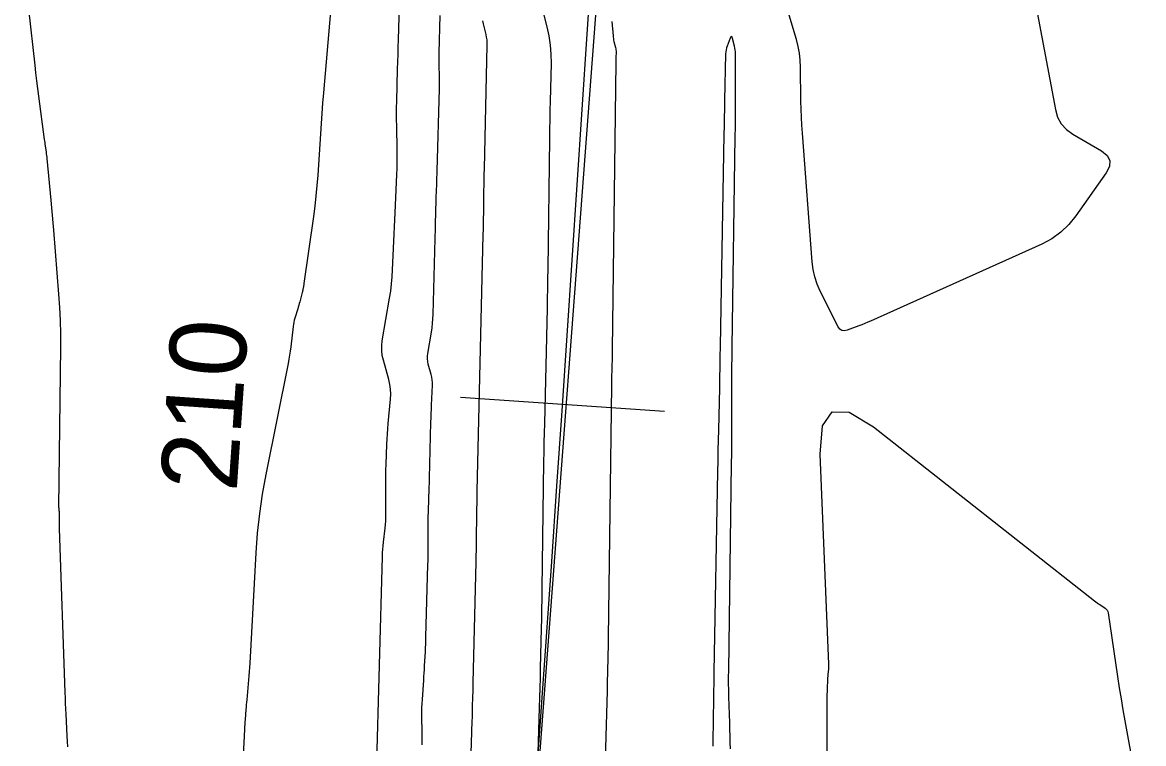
# Model space of a CAD drawing. Extents: x 1768942 to 1774819, y 723037 to 732099.
# Drawn here: x 1770519.8 to 1770607.7, y 730663.4 to 730719.9 of the extents above; entities that cross this region are included whole.
import ezdxf

# ---------------------------------------------------------------- set-up
doc = ezdxf.new("R2010")
doc.units = 0
for name, color, linetype in [('R_Contours', 7, 'Continuous'), ('R_Horz Alg', 7, 'Continuous'), ('R_Horz Alg Annot', 7, 'Continuous')]:
    doc.layers.add(name, color=color, linetype=linetype)

msp = doc.modelspace()

# ---------------------------------------------------------------- linework, layer by layer
at = {"layer": 'R_Contours'}
for points in [[(1770544.992, 730732.894), (1770543.411, 730714.394), (1770543.344, 730713.586), (1770543.281, 730712.779), (1770543.222, 730711.97), (1770543.167, 730711.162), (1770542.954, 730707.928), (1770542.894, 730707.12), (1770542.818, 730706.314), (1770542.727, 730705.509), (1770542.621, 730704.706), (1770541.876, 730699.443), (1770541.868, 730699.384), (1770541.859, 730699.325), (1770541.849, 730699.267), (1770541.84, 730699.208), (1770541.8, 730698.972), (1770541.789, 730698.914), (1770541.777, 730698.855), (1770541.763, 730698.797), (1770541.748, 730698.74), (1770541.549, 730698.016), (1770541.51, 730697.876), (1770541.47, 730697.737), (1770541.429, 730697.598), (1770541.388, 730697.459), (1770541.171, 730696.739), (1770541.124, 730696.572), (1770541.086, 730696.403), (1770541.054, 730696.233), (1770541.031, 730696.061), (1770540.848, 730694.468), (1770540.807, 730694.146), (1770540.76, 730693.824), (1770540.706, 730693.504), (1770540.646, 730693.185), (1770538.896, 730684.47), (1770538.618, 730682.944), (1770538.395, 730681.412), (1770538.227, 730679.873), (1770538.115, 730678.326), (1770537.643, 730669.678), (1770537.623, 730669.353), (1770537.6, 730669.028), (1770537.574, 730668.703), (1770537.545, 730668.378), (1770537.395, 730666.818), (1770537.377, 730666.625), (1770537.36, 730666.432), (1770537.344, 730666.239), (1770537.329, 730666.046), (1770537.272, 730665.274), (1770537.258, 730665.081), (1770537.245, 730664.887), (1770537.234, 730664.694), (1770537.223, 730664.501), (1770536.61, 730652.751)], [(1770523.382, 730663.134), (1770523.348, 730663.558), (1770523.324, 730663.983), (1770523.247, 730665.685), (1770523.229, 730666.11), (1770523.211, 730666.535), (1770523.195, 730666.961), (1770523.18, 730667.386), (1770522.738, 730680.249), (1770522.734, 730680.378), (1770522.731, 730680.507), (1770522.729, 730680.636), (1770522.727, 730680.765), (1770522.723, 730681.465), (1770522.723, 730681.502), (1770522.721, 730681.539), (1770522.718, 730681.576), (1770522.714, 730681.613), (1770522.698, 730681.76), (1770522.694, 730681.797), (1770522.692, 730681.834), (1770522.69, 730681.871), (1770522.69, 730681.908), (1770522.823, 730694.468), (1770522.822, 730695.503), (1770522.799, 730696.537), (1770522.753, 730697.57), (1770522.684, 730698.603), (1770522.292, 730703.623), (1770522.245, 730704.209), (1770522.194, 730704.795), (1770522.142, 730705.381), (1770522.086, 730705.967), (1770521.767, 730709.229), (1770521.754, 730709.355), (1770521.74, 730709.481), (1770521.724, 730709.607), (1770521.707, 730709.732), (1770521.637, 730710.235), (1770521.619, 730710.36), (1770521.602, 730710.486), (1770521.585, 730710.612), (1770521.568, 730710.737), (1770521.116, 730714.122), (1770521.036, 730714.728), (1770520.96, 730715.335), (1770520.887, 730715.942), (1770520.817, 730716.549), (1770519.826, 730725.349)], [(1770560.234, 730662.627), (1770560.34, 730666.222), (1770560.362, 730666.994), (1770560.383, 730667.765), (1770560.402, 730668.537), (1770560.421, 730669.309), (1770560.493, 730672.396), (1770560.51, 730673.167), (1770560.525, 730673.939), (1770560.538, 730674.711), (1770560.549, 730675.483), (1770560.681, 730685.485), (1770560.692, 730686.233), (1770560.705, 730686.98), (1770560.72, 730687.728), (1770560.736, 730688.476), (1770560.948, 730697.521), (1770560.965, 730698.281), (1770560.979, 730699.041), (1770560.992, 730699.801), (1770561.003, 730700.561), (1770561.135, 730710.803), (1770561.146, 730711.537), (1770561.158, 730712.271), (1770561.173, 730713.006), (1770561.189, 730713.74), (1770561.258, 730716.677), (1770561.251, 730717.408), (1770561.194, 730718.134), (1770561.087, 730718.854), (1770560.93, 730719.569), (1770559.566, 730724.921)], [(1770547.573, 730661.012), (1770548.033, 730678.054), (1770548.043, 730678.333), (1770548.06, 730678.611), (1770548.084, 730678.889), (1770548.113, 730679.166), (1770548.244, 730680.275), (1770548.272, 730680.552), (1770548.292, 730680.83), (1770548.303, 730681.109), (1770548.305, 730681.387), (1770548.288, 730683.636), (1770548.287, 730684.039), (1770548.291, 730684.441), (1770548.299, 730684.843), (1770548.312, 730685.246), (1770548.375, 730686.854), (1770548.393, 730687.256), (1770548.417, 730687.657), (1770548.446, 730688.059), (1770548.481, 730688.459), (1770548.662, 730690.376), (1770548.681, 730690.766), (1770548.664, 730691.152), (1770548.612, 730691.535), (1770548.524, 730691.915), (1770548.099, 730693.428), (1770548.015, 730693.808), (1770547.973, 730694.19), (1770547.975, 730694.574), (1770548.019, 730694.96), (1770548.589, 730698.303), (1770548.675, 730698.855), (1770548.742, 730699.409), (1770548.793, 730699.965), (1770548.825, 730700.522), (1770548.921, 730702.755), (1770548.946, 730703.314), (1770548.971, 730703.872), (1770548.996, 730704.43), (1770549.022, 730704.989), (1770549.162, 730707.99), (1770549.18, 730708.465), (1770549.19, 730708.941), (1770549.192, 730709.417), (1770549.186, 730709.893), (1770549.144, 730711.797), (1770549.137, 730712.273), (1770549.135, 730712.749), (1770549.139, 730713.225), (1770549.149, 730713.701), (1770549.217, 730716.229), (1770549.233, 730716.809), (1770549.249, 730717.389), (1770549.266, 730717.969), (1770549.283, 730718.549), (1770549.472, 730724.829)], [(1770599.24, 730721.097), (1770600.746, 730713.08), (1770600.921, 730712.481), (1770601.206, 730711.959), (1770601.601, 730711.515), (1770602.106, 730711.148), (1770604.347, 730709.836), (1770604.791, 730709.482), (1770605.001, 730709.078), (1770604.977, 730708.623), (1770604.721, 730708.117), (1770602.356, 730704.752), (1770601.799, 730704.061), (1770601.167, 730703.461), (1770600.458, 730702.953), (1770599.674, 730702.537), (1770586.265, 730696.503), (1770586.039, 730696.404), (1770585.811, 730696.307), (1770585.582, 730696.215), (1770585.351, 730696.126), (1770584.424, 730695.777), (1770584.208, 730695.728), (1770584.021, 730695.757), (1770583.865, 730695.862), (1770583.738, 730696.044), (1770582.32, 730698.845), (1770582.075, 730699.394), (1770581.887, 730699.958), (1770581.756, 730700.538), (1770581.682, 730701.134), (1770580.923, 730711.237), (1770580.881, 730711.862), (1770580.849, 730712.488), (1770580.827, 730713.114), (1770580.815, 730713.74), (1770580.786, 730716.389), (1770580.76, 730716.941), (1770580.697, 730717.487), (1770580.594, 730718.028), (1770580.453, 730718.562), (1770579.641, 730721.26)], [(1770551.149, 730663.281), (1770551.151, 730663.605), (1770551.149, 730663.928), (1770551.145, 730664.252), (1770551.124, 730665.547), (1770551.122, 730665.87), (1770551.126, 730666.194), (1770551.138, 730666.517), (1770551.156, 730666.84), (1770551.259, 730668.355), (1770551.277, 730668.636), (1770551.295, 730668.918), (1770551.312, 730669.199), (1770551.328, 730669.481), (1770551.389, 730670.607), (1770551.404, 730670.889), (1770551.417, 730671.171), (1770551.427, 730671.453), (1770551.436, 730671.735), (1770551.592, 730677.426), (1770551.598, 730677.703), (1770551.603, 730677.981), (1770551.605, 730678.258), (1770551.606, 730678.536), (1770551.604, 730679.646), (1770551.605, 730679.923), (1770551.607, 730680.201), (1770551.611, 730680.478), (1770551.617, 730680.756), (1770551.647, 730681.94), (1770551.654, 730682.23), (1770551.661, 730682.52), (1770551.669, 730682.809), (1770551.677, 730683.099), (1770551.826, 730688.587), (1770551.836, 730688.92), (1770551.847, 730689.252), (1770551.859, 730689.584), (1770551.873, 730689.917), (1770551.942, 730691.487), (1770551.943, 730691.698), (1770551.928, 730691.906), (1770551.895, 730692.113), (1770551.846, 730692.318), (1770551.618, 730693.133), (1770551.572, 730693.338), (1770551.55, 730693.544), (1770551.551, 730693.75), (1770551.575, 730693.959), (1770551.859, 730695.626), (1770551.912, 730695.974), (1770551.953, 730696.323), (1770551.981, 730696.674), (1770551.996, 730697.025), (1770552.157, 730702.961), (1770552.164, 730703.229), (1770552.171, 730703.498), (1770552.178, 730703.767), (1770552.185, 730704.035), (1770552.213, 730705.122), (1770552.22, 730705.385), (1770552.228, 730705.648), (1770552.236, 730705.911), (1770552.245, 730706.173), (1770552.28, 730707.224), (1770552.289, 730707.487), (1770552.297, 730707.749), (1770552.305, 730708.012), (1770552.312, 730708.275), (1770552.486, 730714.696), (1770552.491, 730714.933), (1770552.494, 730715.169), (1770552.494, 730715.405), (1770552.492, 730715.642), (1770552.48, 730716.587), (1770552.477, 730716.823), (1770552.477, 730717.06), (1770552.48, 730717.296), (1770552.484, 730717.532), (1770552.551, 730720.438)], [(1770554.747, 730654.916), (1770555.062, 730665.172), (1770555.07, 730665.42), (1770555.077, 730665.668), (1770555.085, 730665.915), (1770555.092, 730666.163), (1770555.121, 730667.154), (1770555.128, 730667.401), (1770555.135, 730667.649), (1770555.141, 730667.897), (1770555.147, 730668.144), (1770555.368, 730677.628), (1770555.378, 730678.089), (1770555.387, 730678.55), (1770555.394, 730679.011), (1770555.401, 730679.472), (1770555.426, 730681.317), (1770555.432, 730681.778), (1770555.44, 730682.239), (1770555.449, 730682.7), (1770555.459, 730683.161), (1770555.93, 730703.26), (1770555.939, 730703.69), (1770555.947, 730704.12), (1770555.955, 730704.55), (1770555.961, 730704.98), (1770555.983, 730706.701), (1770555.989, 730707.131), (1770555.996, 730707.561), (1770556.005, 730707.991), (1770556.014, 730708.421), (1770556.243, 730718.109), (1770556.241, 730718.325), (1770556.224, 730718.54), (1770556.192, 730718.752), (1770556.146, 730718.964), (1770555.931, 730719.805), (1770555.886, 730720.016)], [(1770566.007, 730719.982), (1770566.091, 730718.859), (1770566.102, 730718.746), (1770566.117, 730718.633), (1770566.138, 730718.522), (1770566.164, 730718.411), (1770566.285, 730717.933), (1770566.306, 730717.84), (1770566.32, 730717.746), (1770566.327, 730717.652), (1770566.328, 730717.556), (1770566.319, 730717.173), (1770566.317, 730717.077), (1770566.315, 730716.982), (1770566.314, 730716.886), (1770566.312, 730716.79), (1770566.021, 730694.243), (1770566.019, 730694.102), (1770566.016, 730693.961), (1770566.014, 730693.82), (1770566.011, 730693.679), (1770565.971, 730691.999), (1770565.968, 730691.861), (1770565.965, 730691.722), (1770565.963, 730691.583), (1770565.961, 730691.444), (1770565.673, 730669.69), (1770565.67, 730669.509), (1770565.667, 730669.328), (1770565.664, 730669.147), (1770565.66, 730668.967), (1770565.643, 730668.243), (1770565.639, 730668.063), (1770565.634, 730667.882), (1770565.629, 730667.701), (1770565.624, 730667.52), (1770565.308, 730656.793)], [(1770575.283, 730662.966), (1770575.271, 730663.478), (1770575.259, 730663.99), (1770575.245, 730664.502), (1770575.23, 730665.014), (1770575.168, 730667.062), (1770575.155, 730667.574), (1770575.148, 730668.086), (1770575.147, 730668.598), (1770575.151, 730669.11), (1770575.384, 730685.341), (1770575.393, 730686.098), (1770575.4, 730686.855), (1770575.403, 730687.612), (1770575.404, 730688.369), (1770575.402, 730691.397), (1770575.403, 730692.153), (1770575.407, 730692.91), (1770575.414, 730693.667), (1770575.424, 730694.424), (1770575.666, 730710.998), (1770575.675, 730711.673), (1770575.681, 730712.347), (1770575.685, 730713.022), (1770575.686, 730713.697), (1770575.686, 730717.434), (1770575.681, 730717.589), (1770575.667, 730717.743), (1770575.643, 730717.896), (1770575.609, 730718.047), (1770575.455, 730718.651), (1770575.415, 730718.765), (1770575.37, 730718.805), (1770575.321, 730718.77), (1770575.267, 730718.662), (1770575.036, 730718.054), (1770574.985, 730717.903), (1770574.948, 730717.75), (1770574.924, 730717.593), (1770574.914, 730717.434), (1770574.835, 730713.775), (1770574.821, 730713.111), (1770574.807, 730712.448), (1770574.794, 730711.784), (1770574.782, 730711.121), (1770574.485, 730694.521), (1770574.47, 730693.704), (1770574.454, 730692.887), (1770574.437, 730692.07), (1770574.42, 730691.252), (1770574.347, 730687.984), (1770574.329, 730687.166), (1770574.312, 730686.349), (1770574.296, 730685.532), (1770574.281, 730684.715), (1770573.998, 730668.993), (1770573.99, 730668.509), (1770573.981, 730668.024), (1770573.973, 730667.539), (1770573.965, 730667.055), (1770573.933, 730665.116), (1770573.925, 730664.632), (1770573.918, 730664.147), (1770573.911, 730663.662), (1770573.904, 730663.178)], [(1770582.899, 730657.038), (1770582.874, 730667.055), (1770582.874, 730667.172), (1770582.876, 730667.288), (1770582.879, 730667.404), (1770582.883, 730667.52), (1770582.902, 730667.985), (1770582.907, 730668.102), (1770582.913, 730668.218), (1770582.92, 730668.334), (1770582.929, 730668.45), (1770582.976, 730669.055), (1770582.984, 730669.194), (1770582.989, 730669.334), (1770582.989, 730669.473), (1770582.986, 730669.613), (1770582.327, 730686.074), (1770582.504, 730688.299), (1770583.257, 730689.395), (1770584.587, 730689.362), (1770586.493, 730688.2), (1770603.818, 730674.568), (1770603.916, 730674.492), (1770604.016, 730674.419), (1770604.117, 730674.348), (1770604.22, 730674.279), (1770604.634, 730674.007), (1770604.726, 730673.932), (1770604.798, 730673.844), (1770604.848, 730673.742), (1770604.877, 730673.626), (1770605.613, 730668.637), (1770605.746, 730667.766), (1770605.886, 730666.895), (1770606.033, 730666.026), (1770606.188, 730665.158), (1770607.651, 730657.153)]]:
    msp.add_lwpolyline(points, dxfattribs=at)
at = {"layer": 'R_Horz Alg'}
msp.add_line((1770556.177, 730606.87), (1770584.608, 730984.478), dxfattribs=at)
msp.add_lwpolyline([(1770554.15, 730690.526), (1770570.113, 730689.441)], dxfattribs=at)
msp.add_arc((1759129.36, 731467.219), 11459.16, 355.6942048, 359.4795914, dxfattribs=at)

# ---------------------------------------------------------------- texts
at = {"layer": 'R_Horz Alg Annot'}
msp.add_text('210', height=6, rotation=86.11084, dxfattribs=at).set_placement((1770536.602, 730683.054))

doc.saveas('drawing.dxf')
